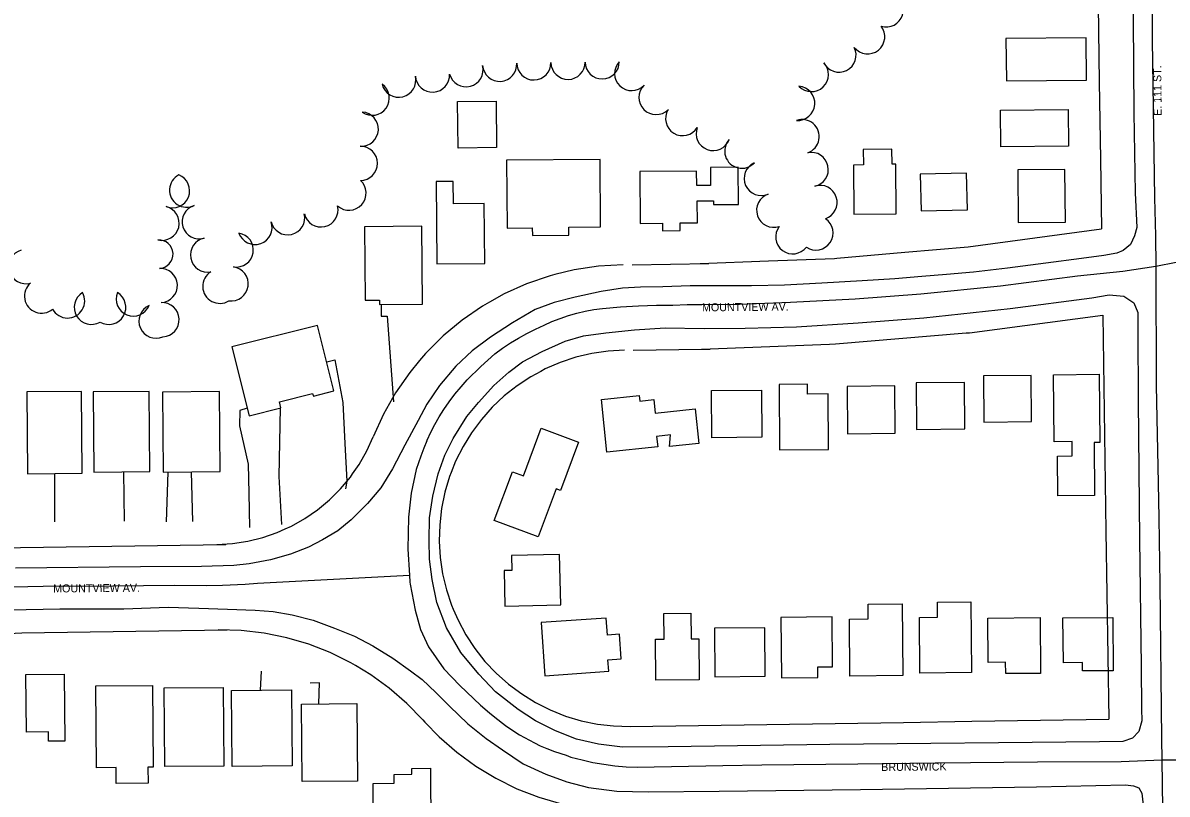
# Model space of a CAD drawing. Extents: x -2233 to 187241, y 4582 to 150524.
# Drawn here: x 109215 to 109885, y 58402 to 58853 of the extents above; entities that cross this region are included whole.
import ezdxf

# ---------------------------------------------------------------- set-up
doc = ezdxf.new("R2010")
doc.units = 0
for name, color, linetype in [('BLDG', 7, 'Continuous'), ('GE_X_CL_2000', 7, 'Continuous'), ('ROAD', 7, 'Continuous'), ('ROAD-NAME', 7, 'Continuous'), ('RW_X_Fee_RW', 7, 'Continuous'), ('TREES', 7, 'Continuous'), ('WALL', 7, 'Continuous')]:
    doc.layers.add(name, color=color, linetype=linetype)

msp = doc.modelspace()

# ---------------------------------------------------------------- linework, layer by layer
at = {"layer": 'BLDG'}
for points in [[(109790.71, 58819.02), (109837.53, 58819.43), (109837.31, 58844.29), (109790.49, 58843.88)], [(109492.2, 58807.15), (109492.44, 58779.98), (109469.99, 58779.78), (109469.75, 58806.96)], [(109787.24, 58801.91), (109826.84, 58802.25), (109827.03, 58780.88), (109787.43, 58780.54)], [(109726.31, 58741.36), (109726.05, 58770.26), (109723.83, 58770.24), (109723.76, 58779.12), (109707.04, 58778.98), (109707.12, 58769.87), (109701.3, 58769.82), (109701.55, 58741.15)], [(109498.64, 58732.9), (109513.42, 58733.03), (109513.46, 58728.62), (109534.85, 58728.8), (109534.81, 58733.54), (109553.4, 58733.71), (109553.05, 58773.15), (109498.3, 58772.68)], [(109576.6, 58735.67), (109589.59, 58735.78), (109589.63, 58731.43), (109599.99, 58731.52), (109599.95, 58735.96), (109609.99, 58736.05), (109609.88, 58748.85), (109619.39, 58748.93), (109619.41, 58746.69), (109634.09, 58746.82), (109633.9, 58768.52), (109617.62, 58768.38), (109617.71, 58757.93), (109609.59, 58757.86), (109609.52, 58766.27), (109576.34, 58765.98)], [(109825.21, 58736.5), (109824.94, 58767.3), (109797.34, 58767.06), (109797.6, 58736.26)], [(109740.88, 58742.98), (109767.97, 58743.71), (109767.39, 58765.11), (109740.32, 58764.39)], [(109485.62, 58712.28), (109485.32, 58747.24), (109467.35, 58747.08), (109467.23, 58760.23), (109457.2, 58760.15), (109457.62, 58712.04)], [(109423.97, 58690.9), (109423.99, 58688.18), (109449.19, 58688.4), (109448.79, 58734.02), (109415.2, 58733.73), (109415.58, 58690.83)], [(109347.84, 58623.21), (109366.38, 58627.85), (109365.48, 58631.45), (109384.96, 58636.32), (109385.36, 58634.73), (109397.43, 58637.75), (109387.84, 58676.07), (109337.76, 58663.54)], [(109845, 58647.45), (109845.35, 58607.66), (109841.98, 58607.63), (109842.25, 58576.61), (109820.76, 58576.42), (109820.56, 58599.69), (109829.25, 58599.77), (109829.17, 58608.12), (109818.63, 58608.03), (109818.29, 58647.21)], [(109686.75, 58603.49), (109686.46, 58636.03), (109674.4, 58635.93), (109674.34, 58641.68), (109657.75, 58641.53), (109658.08, 58603.24)], [(109725.63, 58612.98), (109725.39, 58640.65), (109697.64, 58640.41), (109697.88, 58612.74)], [(109766.46, 58615.53), (109766.22, 58642.64), (109737.89, 58642.39), (109738.13, 58615.28)], [(109805.36, 58619.81), (109805.13, 58646.72), (109777.39, 58646.48), (109777.62, 58619.57)], [(109250.13, 58589.59), (109249.72, 58637.49), (109217.79, 58637.21), (109218.2, 58589.31)], [(109289.78, 58590.61), (109289.37, 58637.5), (109256.62, 58637.21), (109257.03, 58590.32)], [(109330.91, 58590.59), (109330.5, 58637.39), (109297.09, 58637.09), (109297.5, 58590.3)], [(109553.88, 58632.75), (109575.89, 58635.05), (109576.23, 58631.83), (109584.55, 58632.7), (109585.37, 58624.82), (109608.75, 58627.26), (109610.87, 58606.96), (109593.71, 58605.17), (109594.21, 58611.99), (109586.17, 58611.15), (109586.8, 58605.04), (109557.1, 58601.94)], [(109618.15, 58638.02), (109647.52, 58638.27), (109647.76, 58610.62), (109618.4, 58610.37)], [(109540.53, 58607.78), (109529.86, 58579.46), (109527.3, 58580.42), (109516.77, 58552.43), (109491.22, 58562.05), (109501.94, 58590.52), (109508.24, 58588.15), (109518.71, 58615.99)], [(109501.22, 58541.42), (109501.43, 58532.77), (109496.9, 58532.66), (109497.4, 58511.88), (109530.09, 58512.66), (109529.38, 58542.1)], [(109709.87, 58504.46), (109709.8, 58513.02), (109729.76, 58513.2), (109730.12, 58471.25), (109699.25, 58470.98), (109698.95, 58504.37)], [(109750.44, 58505.37), (109750.36, 58514.29), (109769.94, 58514.46), (109770.3, 58473.02), (109740.18, 58472.76), (109739.9, 58505.27)], [(109590.55, 58492.56), (109590.42, 58507.62), (109606.21, 58507.76), (109606.34, 58492.73), (109610.8, 58492.77), (109611.01, 58468.89), (109585.76, 58468.67), (109585.55, 58492.52)], [(109520.85, 58471.22), (109558.14, 58473.8), (109557.68, 58480.52), (109565.4, 58481.06), (109564.41, 58495.46), (109557.35, 58494.97), (109556.65, 58504.96), (109518.69, 58502.34)], [(109659.19, 58469.98), (109680.47, 58470.16), (109680.42, 58476.37), (109689.08, 58476.45), (109688.82, 58505.57), (109658.88, 58505.31)], [(109810.48, 58505.17), (109810.77, 58472.61), (109790.35, 58472.43), (109790.29, 58479.11), (109780.15, 58479.02), (109779.92, 58504.9)], [(109852.9, 58505.31), (109853.17, 58474.14), (109835.22, 58473.98), (109835.18, 58478.86), (109824.03, 58478.77), (109823.8, 58505.06)], [(109620.29, 58470.64), (109649.62, 58470.89), (109649.38, 58499.23), (109620.04, 58498.98)], [(109239.62, 58472.15), (109239.96, 58433.03), (109230.49, 58432.95), (109230.44, 58438.35), (109217.57, 58438.23), (109217.28, 58471.95)], [(109291.27, 58465.57), (109291.68, 58417.72), (109288.61, 58417.69), (109288.7, 58408.4), (109270.12, 58408.24), (109270.04, 58417.55), (109258.61, 58417.45), (109258.19, 58465.28)], [(109332.58, 58464.4), (109332.98, 58418.35), (109298.44, 58418.05), (109298.04, 58464.1)], [(109372.52, 58462.91), (109372.91, 58418.49), (109337.86, 58418.18), (109337.47, 58462.6)], [(109410.84, 58454.88), (109411.24, 58409.58), (109378.73, 58409.3), (109378.34, 58454.6)], [(109420.39, 58408.29), (109432.73, 58408.4), (109432.69, 58413.53), (109442.99, 58413.62), (109442.96, 58417.04), (109453.8, 58417.13), (109454.11, 58380.75), (109420.63, 58380.45)]]:
    msp.add_lwpolyline(points, close=True, dxfattribs=at)
at = {"layer": 'GE_X_CL_2000'}
for points in [[(109872.99, 59089.14), (109873.25, 59048.62), (109874.05, 59017.27), (109874.6, 58968.46), (109875.39, 58929.47), (109875.97, 58874.34), (109876.07, 58842.93), (109877.35, 58750.71), (109877.93, 58728.51), (109878.08, 58710.66)], [(109878.08, 58710.66), (109890.11, 58713.09), (109902.74, 58715.75), (109938.31, 58722.9), (109962.7, 58728.25), (110005.42, 58738.38), (110035.24, 58746.12), (110066.15, 58754.72), (110104.2, 58766.09), (110144.91, 58779.75), (110184.53, 58793.87), (110223.27, 58808.53), (110269.16, 58827.9), (110322.55, 58852.51), (110360.87, 58871.78), (110403.12, 58893.63), (110453.69, 58922.17), (110480.28, 58936.66), (110512.65, 58953.54)], [(109451.81, 58608.61), (109451.97, 58609), (109454.11, 58613.6), (109456.43, 58618.12), (109458.93, 58622.54), (109461.61, 58626.86), (109464.82, 58631.38), (109468.2, 58635.79), (109471.73, 58640.06), (109475.42, 58644.21), (109483.23, 58652.09), (109491.6, 58659.38), (109496.07, 58662.67), (109500.68, 58665.78), (109505.41, 58668.68), (109510.27, 58671.38), (109515.24, 58673.88), (109520.31, 58676.15), (109524.95, 58678.27), (109529.7, 58680.17), (109534.53, 58681.82), (109539.43, 58683.23), (109544.41, 58684.4), (109549.43, 58685.32), (109554.49, 58685.99), (109565.01, 58686.9), (109575.55, 58687.53), (109586.1, 58687.87), (109595.62, 58687.92), (109604.08, 58688.2), (109612.56, 58688.35), (109621.05, 58688.38), (109629.54, 58688.28), (109664.39, 58689.66), (109702.33, 58691.67), (109740.74, 58694.58), (109787.29, 58699.19), (109832.38, 58705.08), (109858.8, 58707.85), (109878.08, 58710.66)], [(109878.08, 58710.66), (109878.4, 58640.96), (109879.56, 58583.9), (109879.97, 58563.32), (109880.49, 58524.82), (109881.54, 58434.23), (109881.69, 58421.96)], [(109451.81, 58608.61), (109450.03, 58604.31), (109448.27, 58599.56), (109445.45, 58591.88), (109442.64, 58577.99), (109441.08, 58563.98), (109440.69, 58545.3), (109441.61, 58529.93)], [(108754.78, 58520.69), (108830.47, 58522.88), (108870.66, 58522.88), (108935.08, 58522.6), (108992.44, 58522.36), (109016.53, 58522.08), (109026.62, 58522.32), (109042.34, 58522.69), (109067.7, 58523.54), (109088.04, 58524), (109115.21, 58523.56), (109157.33, 58522.76), (109191.47, 58522.78), (109227.34, 58523.57), (109267.99, 58523.82), (109303.96, 58524.15), (109322.75, 58523.96), (109332.15, 58524.17), (109345.45, 58524.82), (109352.75, 58525.32), (109441.61, 58529.93)], [(109441.61, 58529.93), (109441.86, 58525.84), (109442.05, 58524.82), (109444.97, 58509.5), (109448.09, 58498.21), (109452.76, 58488.09), (109461.76, 58475.33), (109471.01, 58465.5), (109483.11, 58454.09), (109488.39, 58449.55), (109491.6, 58446.91), (109497.69, 58442.11), (109502.12, 58439.1), (109506.01, 58436.68), (109514.73, 58431.97), (109518.12, 58430.3), (109521.98, 58428.65), (109526.37, 58426.98), (109533.23, 58424.8), (109536.05, 58423.58), (109542.52, 58422.05), (109548.81, 58420.56), (109555.27, 58419.45), (109561.78, 58418.59), (109568.31, 58418), (109574.86, 58417.67), (109624.79, 58418.7), (109647.74, 58419.13), (109703.75, 58419.71), (109750, 58420.22), (109808.99, 58420.87), (109857.87, 58421.11), (109881.69, 58421.96)], [(109881.69, 58421.96), (109882.59, 58350.92), (109883.24, 58316.36), (109883.41, 58294.76), (109883.98, 58273.6), (109883.71, 58269.68), (109883.13, 58265.8), (109882.26, 58261.97), (109881.1, 58258.22), (109880.58, 58256.77), (109879.86, 58255.41), (109878.96, 58254.16), (109877.88, 58253.06), (109876.67, 58252.11), (109875.33, 58251.35), (109873.89, 58250.79), (109869.11, 58249.39), (109864.27, 58248.25), (109859.37, 58247.37), (109854.43, 58246.75), (109849.47, 58246.39), (109834.62, 58244.96)], [(109881.69, 58421.96), (109923.88, 58422.07)]]:
    msp.add_lwpolyline(points, dxfattribs=at)
at = {"layer": 'ROAD'}
for points in [[(109864.62, 58882.59), (109865.34, 58800.4), (109865.96, 58753.55), (109867.07, 58733.27), (109865.75, 58728.35), (109863.26, 58723.43), (109859.06, 58719.93), (109855.33, 58718.36), (109847.68, 58717.01), (109834.64, 58715.08), (109813.7, 58712.44), (109791.36, 58709.61), (109771.52, 58707.21), (109755.66, 58705.87), (109741.21, 58704.64), (109725.42, 58703.25), (109706.29, 58702.19), (109682.8, 58700.78), (109660.85, 58699.62), (109641.66, 58699.14), (109623.31, 58699.11), (109605.79, 58699.13), (109589.81, 58698.69), (109576.67, 58698.48), (109566.26, 58697.8), (109553.74, 58695.79), (109538.45, 58692.58), (109526.22, 58689.36), (109515.03, 58685.28), (109501.93, 58677.62), (109488.91, 58669.14), (109478.32, 58661.15), (109468.68, 58652.25), (109459.21, 58640.91), (109451.75, 58630), (109446.59, 58620.36), (109438.78, 58605.99), (109431.67, 58592.26), (109424.77, 58581.1), (109417.05, 58571.92), (109407.55, 58562.38), (109399.66, 58555.84), (109390.7, 58550.59), (109382.58, 58546.3), (109372.02, 58542.22), (109360.38, 58538.98), (109347.92, 58536.64), (109338.8, 58535.7), (109319.87, 58535.16), (109284.19, 58534.89), (109211.25, 58534.03)], [(109168.11, 58508.99), (109237.09, 58510.4), (109274.5, 58510.26), (109300.48, 58511.26), (109318.37, 58510.73), (109335.12, 58510.07), (109351.28, 58509.61), (109361.85, 58508.76), (109373.07, 58506.79), (109385.17, 58503.74), (109397.83, 58498.95)], [(109397.83, 58498.95), (109409.53, 58494.42), (109420.13, 58488.62), (109431.81, 58481.46), (109442.2, 58473.99), (109448.96, 58468.93), (109456.98, 58461.36), (109464.93, 58453.4), (109475.68, 58443.11), (109486.39, 58434.42), (109496.08, 58427.79), (109508.14, 58419.74), (109521.37, 58413.65), (109533.71, 58409.19), (109546.39, 58405.87), (109562.86, 58403.69), (109581.2, 58403.34), (109622.65, 58403.81), (109705.41, 58404.77), (109808.26, 58406.21), (109860.37, 58407.36), (109865.05, 58406.81), (109868.12, 58405.63), (109869.89, 58402.53), (109871.02, 58391.93)]]:
    msp.add_lwpolyline(points, dxfattribs=at)
msp.add_lwpolyline([(109869.56, 58476.69), (109869.67, 58451.8), (109869.93, 58444.75), (109868.27, 58438.54), (109864.39, 58434.72), (109858.92, 58432.72), (109845.26, 58432.58), (109687.48, 58430.97), (109592.97, 58429.54), (109566.15, 58429.44), (109552.12, 58431.1), (109539.25, 58434.03), (109526.97, 58438.95), (109515.35, 58444.82), (109505.08, 58451.45), (109491.82, 58461.84), (109482.09, 58472.18), (109471.55, 58484.84), (109463.2, 58499.22), (109457.68, 58514.03), (109454.78, 58527.53), (109453.22, 58539.4), (109453.11, 58550.25), (109453.3, 58563.47), (109455.27, 58576.21), (109458.39, 58589.27), (109462.34, 58600.22), (109467.16, 58609.92), (109475.1, 58622.75), (109481.91, 58631.03), (109490.91, 58640.9), (109499.64, 58648.78), (109507.64, 58654.8), (109519.11, 58660.73), (109532.58, 58666.91), (109543.44, 58669.96), (109556.48, 58671.71), (109573.3, 58673.56), (109591.08, 58674.56), (109613.99, 58674.3), (109637.98, 58674.35), (109668.01, 58675.18), (109703.96, 58677.51), (109742.42, 58680.51), (109792.88, 58685.92), (109840.67, 58692.25), (109850.88, 58694.02), (109859.41, 58693.18), (109865.35, 58689.16), (109867.61, 58683.56), (109867.59, 58673.22), (109867.87, 58631.97), (109868.59, 58551.13)], close=True, dxfattribs=at)
at = {"layer": 'RW_X_Fee_RW'}
msp.add_line((109571.77, 58711.56), (109616.76, 58712.23), dxfattribs=at)
for points in [[(109843.2, 58943.2), (109843.79, 58903.2), (109844.38, 58863.21), (109845.05, 58818.21), (109845.72, 58773.22), (109846.32, 58732.43)], [(109611.59, 58712.23), (109651.57, 58713.77), (109690.13, 58715.25), (109691.52, 58715.37), (109731.4, 58718.81), (109768.43, 58721.99), (109846.32, 58732.43)], [(109566.6, 58711.56), (109552.15, 58710.69), (109537.85, 58708.52), (109526.7, 58705.78), (109523.8, 58705.07), (109510.11, 58700.36), (109496.91, 58694.43), (109488.48, 58689.69), (109486.98, 58688.84), (109484.3, 58687.34), (109472.38, 58679.14), (109461.26, 58669.89), (109451.01, 58659.68), (109447.53, 58655.52), (109441.72, 58648.58), (109433.48, 58636.69), (109426.35, 58624.1), (109420.38, 58610.92)], [(109612.33, 58662.23), (109687.3, 58665.07), (109690.86, 58665.2), (109767.21, 58671.62), (109769.16, 58671.78), (109847.07, 58681.95)], [(109847.07, 58681.95), (109848.95, 58555.73), (109850.58, 58445.74)], [(109567.34, 58661.56), (109557.76, 58661), (109548.26, 58659.61), (109538.93, 58657.39), (109529.82, 58654.37), (109521.01, 58650.57), (109518.36, 58649.14), (109512.56, 58646.01), (109504.55, 58640.74), (109497.02, 58634.78), (109490.04, 58628.19), (109483.66, 58621.02), (109477.93, 58613.32), (109472.9, 58605.16), (109468.6, 58596.58), (109465.99, 58590.02), (109465.05, 58587.66), (109462.31, 58578.46), (109460.37, 58569.07), (109459.26, 58559.53), (109458.98, 58549.94), (109459.54, 58540.36), (109460.94, 58530.87), (109463.15, 58521.53), (109466.17, 58512.42), (109467.18, 58510.09), (109469.98, 58503.61), (109474.53, 58495.17), (109479.81, 58487.15), (109485.76, 58479.62), (109492.35, 58472.65), (109499.52, 58466.27), (109507.22, 58460.54), (109515.39, 58455.51), (109523.97, 58451.2), (109532.89, 58447.66), (109542.08, 58444.91), (109551.48, 58442.97), (109561.01, 58441.86), (109570.61, 58441.59)], [(109572.51, 58661.56), (109612.51, 58662.16), (109617.51, 58662.23)], [(109328.99, 58548.02), (109338.02, 58548.56), (109346.96, 58549.92), (109355.74, 58552.07), (109364.29, 58555.02), (109368.82, 58557.05), (109372.54, 58558.72), (109380.42, 58563.15), (109387.87, 58568.28), (109394.83, 58574.06), (109401.23, 58580.44), (109407.04, 58587.38), (109408.33, 58589.24), (109412.19, 58594.81), (109416.65, 58602.68), (109420.38, 58610.92)], [(109048.98, 58543.79), (109054.19, 58543.86), (109094.18, 58544.46), (109129.01, 58544.96), (109134.18, 58545.05), (109169.01, 58545.57), (109174.17, 58545.64), (109214.17, 58546.24), (109254.17, 58546.83), (109294.17, 58547.42), (109334.16, 58548.02)], [(108934.94, 58492.09), (108974.93, 58492.68), (109014.93, 58493.28), (109054.93, 58493.87), (109094.92, 58494.46), (109134.92, 58495.06), (109174.92, 58495.65), (109210.91, 58496.18), (109214.91, 58496.24), (109254.91, 58496.84), (109294.91, 58497.43), (109334.9, 58498.03)], [(109449.33, 58445.35), (109439.95, 58455.03), (109429.79, 58463.87), (109418.9, 58471.81), (109410.04, 58477.17), (109407.36, 58478.78), (109395.28, 58484.74), (109382.72, 58489.64), (109369.8, 58493.44), (109356.59, 58496.12), (109343.2, 58497.65), (109329.73, 58498.03)], [(109449.33, 58445.35), (109450.6, 58444.03), (109458.89, 58435.47), (109469.26, 58426.44), (109480.37, 58418.35), (109491.06, 58411.88), (109492.14, 58411.23), (109504.47, 58405.15), (109517.28, 58400.16), (109530.47, 58396.28), (109531.28, 58396.11), (109543.94, 58393.55), (109557.6, 58391.98), (109571.35, 58391.59)], [(109570.61, 58441.59), (109610.6, 58442.18), (109650.6, 58442.78), (109690.59, 58443.37), (109730.59, 58443.96), (109770.59, 58444.56), (109810.58, 58445.15), (109850.58, 58445.74)]]:
    msp.add_lwpolyline(points, dxfattribs=at)
at = {"layer": 'TREES'}
for centre, radius, start, end in [((109720.48, 58860.58), 10, 252.13687, 72.13687), ((109709.59, 58844.83), 10, 218.58286, 38.58286), ((109692.83, 58834.12), 10, 206.53969, 26.53969), ((109474.68, 58825.56), 10, 194.59314, 14.59314), ((109494.34, 58828.74), 10, 183.8015, 3.8015), ((109514.32, 58829.56), 10, 180.91955, 0.91955), ((109524.32, 58829.72), 0.00311, 180.92026, 0.92055), ((109534.32, 58829.88), 10, 180.91945, 0.91945), ((109554.32, 58830.15), 10, 180.58851, 0.58851), ((109571.55, 58823.35), 10, 136.36203, 316.36203), ((109676.65, 58822.75), 10, 223.65903, 43.65903), ((109435.33, 58819.46), 10, 193.8126, 13.8126), ((109455.02, 58822.44), 10, 183.41723, 3.41723), ((109419.8, 58808.94), 10, 234.39276, 54.39276), ((109585.81, 58809.32), 10, 134.57353, 314.57353), ((109668.68, 58805.87), 10, 265.79482, 85.79482), ((109413.41, 58790.83), 10, 266.77259, 86.77259), ((109601.36, 58796.99), 10, 148.59596, 328.59596), ((109671.24, 58786.46), 10, 289.22015, 109.22015), ((109619.26, 58788.26), 10, 159.37984, 339.37984), ((109412.86, 58770.84), 10, 270.04038, 90.04038), ((109635.96, 58777.94), 10, 137.21926, 317.21926), ((109676.57, 58767.23), 10, 281.75371, 101.75371), ((109647.36, 58762.02), 10, 114.00169, 294.00169), ((109303.01, 58754.77), 10, 248.14475, 68.14475), ((109311.22, 58755.12), 10, 116.69823, 296.69823), ((109406.21, 58753.37), 10, 228.30174, 48.30174), ((109681.74, 58747.94), 10, 288.26364, 108.26364), ((109654.62, 58743.4), 10, 108.60935, 288.60935), ((109296.89, 58735.78), 10, 256.1399, 76.1399), ((109318.61, 58736.61), 10, 106.83869, 286.83869), ((109370.36, 58739), 10, 193.31092, 13.31092), ((109389.83, 58743.61), 10, 193.30371, 13.30371), ((109351.21, 58733.35), 10, 199.58528, 19.58528), ((109665.78, 58727.88), 10, 142.77914, 322.77914), ((109679.31, 58730.14), 10, 236.17351, 56.17351), ((109340.23, 58720.12), 10, 261.01054, 81.01054), ((109294.92, 58717.71), 8.37, 272.91393, 92.91393), ((109323.45, 58717.23), 10, 101.18651, 281.18651), ((109217.25, 58710.43), 10, 105.84654, 285.84654), ((109295.85, 58699.37), 10, 272.91393, 92.91393), ((109330.67, 58698.92), 10, 121.8385, 301.8385), ((109337.3, 58700.34), 10, 262.17196, 82.17196), ((109226.43, 58693.17), 10, 130.15168, 310.15168), ((109241.63, 58690.36), 10, 208.94772, 28.94772), ((109255.49, 58686.61), 10, 120.76608, 300.76608), ((109265.69, 58686.63), 10, 239.48464, 59.48464), ((109280.03, 58691.47), 10, 157.82703, 337.82703), ((109293.33, 58678.56), 10, 113.86857, 293.86857), ((109296.87, 58679.4), 10, 272.91393, 92.91393)]:
    msp.add_arc(centre, radius, start, end, dxfattribs=at)
at = {"layer": 'WALL'}
for p, q in [((109233.87, 58589.45), (109234.06, 58561.16)), ((109274.28, 58590.47), (109274.74, 58561.53)), ((109300.28, 58590.32), (109299.37, 58561.12)), ((109313.88, 58590.44), (109314.7, 58561.38)), ((109354.45, 58462.75), (109354.95, 58473.84))]:
    msp.add_line(p, q, dxfattribs=at)
for points in [[(109425.12, 58688.19), (109425.12, 58681.55), (109428.58, 58681.39), (109432.32, 58631.32)], [(109393.17, 58654.76), (109397.89, 58656), (109402.55, 58631.06), (109403.76, 58606.93), (109404.91, 58584.92), (109404.11, 58580.57)], [(109346.75, 58627.61), (109342.37, 58626.38), (109342.14, 58617.36), (109347.24, 58594.98), (109347.6, 58578.03), (109348.01, 58557.92)], [(109366.85, 58559.65), (109365.41, 58587.63), (109366.13, 58627.79)], [(109388.63, 58454.69), (109388.96, 58467.08), (109383.44, 58466.86)]]:
    msp.add_lwpolyline(points, dxfattribs=at)

# ---------------------------------------------------------------- texts
at = {"layer": 'ROAD-NAME'}
for s, rotation, p in [('E. 111 ST.', 90.5, (109881.53, 58798.57)), ('MOUNTVIEW AV.', 0.5, (109612.7, 58684.25)), ('MOUNTVIEW AV.', 0.5, (109233.2, 58519.87)), ('BRUNSWICK', 0.5, (109717.51, 58415.5))]:
    msp.add_text(s, height=4.68, rotation=rotation, dxfattribs=at).set_placement(p)

doc.saveas('drawing.dxf')
